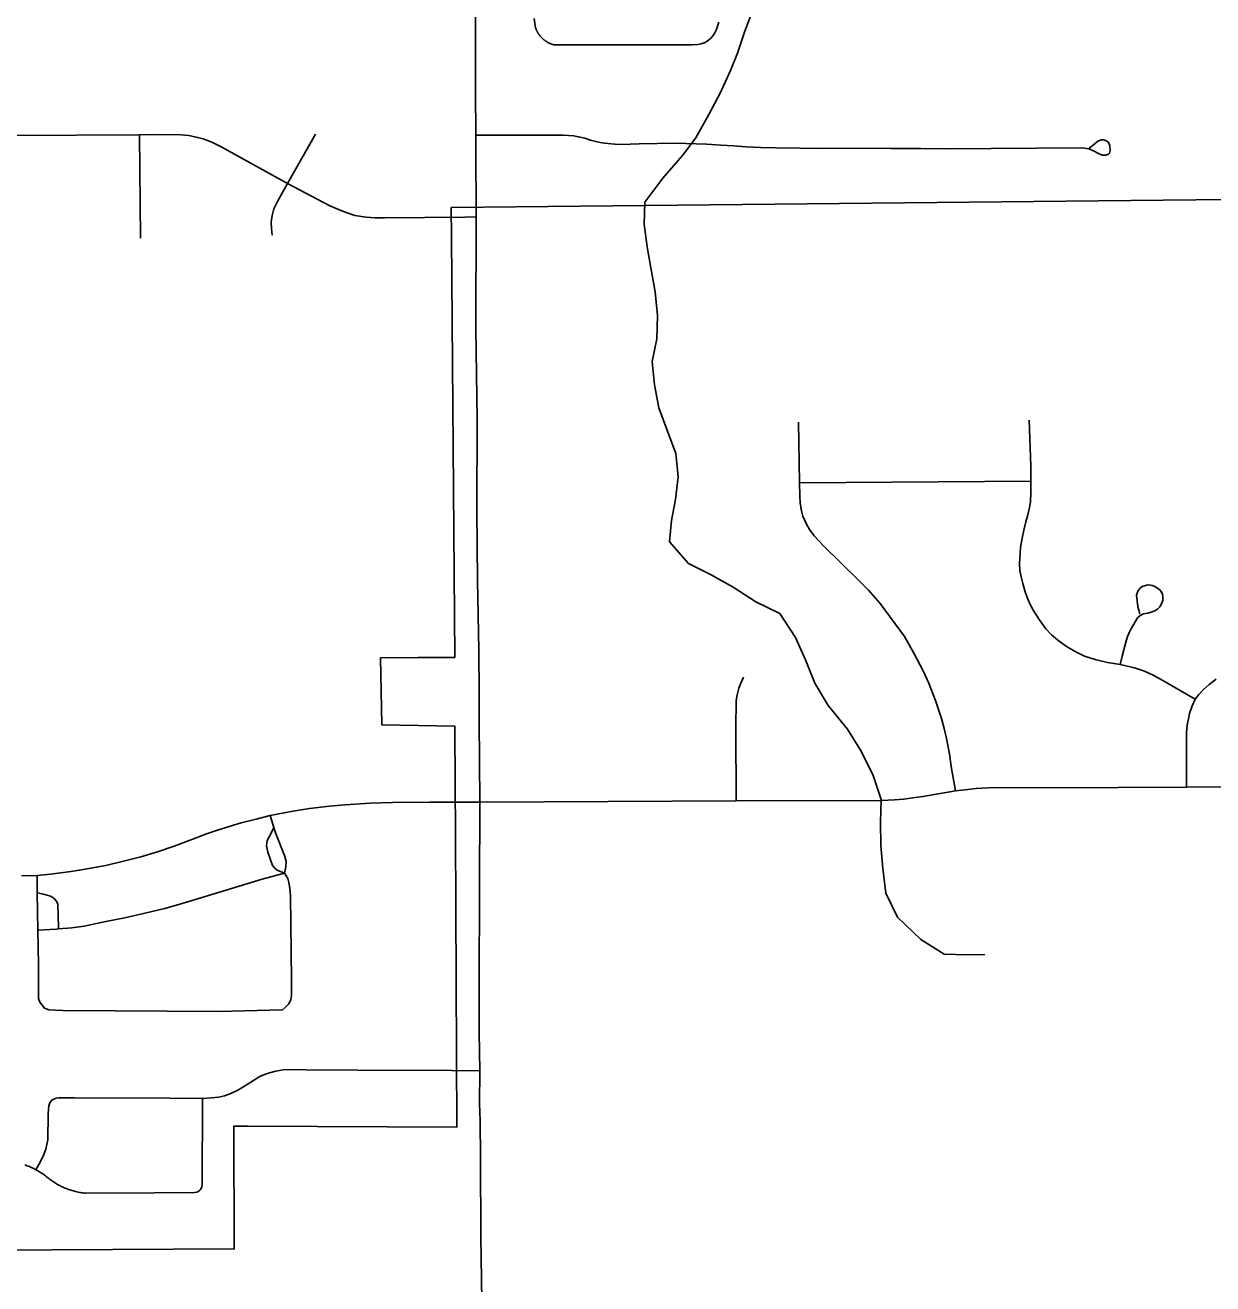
# Model space of a CAD drawing. Extents: x 0 to 34, y 0 to 22.
# Drawn here: x 4.5556 to 4.8755, y 14.7147 to 15.0536 of the extents above; entities that cross this region are included whole.
import ezdxf

# ---------------------------------------------------------------- set-up
doc = ezdxf.new("R2010")
doc.units = 0
for name, color, linetype in [('GM_X_City_Street', 7, 'Continuous'), ('GM_X_Corporation', 7, 'Continuous'), ('GM_X_Minor_River', 7, 'Continuous'), ('GM_X_State_Route', 7, 'Continuous'), ('GM_X_Township_Road', 7, 'Continuous')]:
    doc.layers.add(name, color=color, linetype=linetype)

msp = doc.modelspace()

# ---------------------------------------------------------------- linework, layer by layer
at = {"layer": 'GM_X_City_Street'}
for p, q in [((4.58671, 14.99625), (4.58648, 15.02412)), ((4.62626, 15.01101), (4.63381, 15.02427)), ((4.62264, 14.83755), (4.62161, 14.84079)), ((4.55892, 14.81993), (4.55903, 14.80989))]:
    msp.add_line(p, q, dxfattribs=at)
for points in [[(4.69273, 15.05545), (4.69295, 15.05343), (4.69301, 15.05319), (4.69305, 15.05307), (4.69309, 15.05296), (4.69313, 15.05284), (4.69317, 15.05272), (4.69321, 15.05261), (4.69326, 15.05249), (4.69331, 15.05238), (4.69336, 15.05226), (4.69341, 15.05215), (4.69347, 15.05204), (4.69352, 15.05193), (4.69358, 15.05182), (4.69364, 15.05171), (4.6937, 15.0516), (4.69376, 15.0515), (4.69383, 15.05139), (4.6939, 15.05129), (4.69397, 15.05119), (4.69404, 15.05108), (4.69411, 15.05098), (4.69419, 15.05088), (4.69426, 15.05079), (4.69434, 15.05069), (4.69442, 15.05059), (4.6945, 15.0505), (4.69458, 15.05041), (4.69467, 15.05032), (4.69476, 15.05023), (4.69484, 15.05014), (4.69493, 15.05005), (4.69502, 15.04997), (4.69511, 15.04989), (4.69521, 15.04981), (4.6953, 15.04972), (4.6954, 15.04965), (4.69549, 15.04957), (4.69559, 15.04949), (4.69569, 15.04942), (4.6958, 15.04935), (4.6959, 15.04928), (4.696, 15.04922), (4.69611, 15.04915), (4.69622, 15.04908), (4.69632, 15.04902), (4.69643, 15.04896), (4.69654, 15.0489), (4.69665, 15.04885), (4.69676, 15.04879), (4.69687, 15.04874), (4.69699, 15.04869), (4.6971, 15.04864), (4.69722, 15.04859), (4.69733, 15.04855), (4.69745, 15.04851), (4.69757, 15.04847), (4.69768, 15.04843), (4.6978, 15.04839), (4.69792, 15.04836), (4.69816, 15.0483), (4.73509, 15.04832), (4.73679, 15.04843), (4.73767, 15.04858), (4.7388, 15.04899), (4.73963, 15.04956), (4.7403, 15.05013), (4.74092, 15.05085), (4.74138, 15.0516), (4.7417, 15.05224), (4.74209, 15.05336), (4.74247, 15.05441)], [(4.49986, 15.02237), (4.50057, 15.02294), (4.50149, 15.02338), (4.50229, 15.0236), (4.50312, 15.0237), (4.55262, 15.02393), (4.58648, 15.02412), (4.59169, 15.0242), (4.59759, 15.02412), (4.59972, 15.02391), (4.60172, 15.02351), (4.60357, 15.02301), (4.60593, 15.02213), (4.60861, 15.02075), (4.62626, 15.01101), (4.63769, 15.00498), (4.64108, 15.00351), (4.64441, 15.0024), (4.6475, 15.00189), (4.64994, 15.00178), (4.65237, 15.00174), (4.67406, 15.00196), (4.67708, 15.00203)], [(4.677, 15.02401), (4.70052, 15.02405), (4.70194, 15.02396), (4.70331, 15.02383), (4.70468, 15.02357), (4.70632, 15.02316), (4.70791, 15.02268), (4.70932, 15.02233), (4.71091, 15.02197), (4.71259, 15.02175), (4.71445, 15.02157), (4.71617, 15.02153), (4.72099, 15.02166), (4.73077, 15.02187), (4.73916, 15.02161), (4.7431, 15.02135), (4.74638, 15.02113), (4.74977, 15.02087), (4.75371, 15.02069), (4.75769, 15.0206), (4.76432, 15.02047), (4.7687, 15.02038), (4.7813, 15.02051), (4.78873, 15.02046), (4.79686, 15.02039), (4.80349, 15.02034), (4.84032, 15.02056), (4.84208, 15.02031), (4.84352, 15.01971), (4.84455, 15.01914), (4.8457, 15.01864), (4.84664, 15.01863), (4.84734, 15.01886), (4.84767, 15.0192), (4.84781, 15.01991), (4.84774, 15.02117), (4.84741, 15.02208), (4.84679, 15.02252), (4.84611, 15.02272), (4.84537, 15.02272), (4.84453, 15.02236), (4.84335, 15.02144), (4.84219, 15.02048)], [(4.62219, 14.99708), (4.62202, 14.99884), (4.62193, 15.0006), (4.62214, 15.00236), (4.62261, 15.00417), (4.6237, 15.00631), (4.62626, 15.01101)], [(4.55465, 14.82451), (4.55885, 14.82467), (4.56249, 14.82498), (4.56731, 14.8256), (4.57032, 14.82607), (4.57281, 14.82649), (4.57733, 14.82737), (4.58247, 14.82856), (4.58677, 14.8297), (4.59124, 14.831), (4.59581, 14.83256), (4.60053, 14.83432), (4.60452, 14.83583), (4.60743, 14.83687), (4.61055, 14.83784), (4.61381, 14.83879), (4.61786, 14.83982), (4.62161, 14.84079), (4.62725, 14.84185), (4.63218, 14.84268), (4.63758, 14.84335), (4.64184, 14.84366), (4.64858, 14.84408), (4.65455, 14.84428), (4.66462, 14.84439), (4.6752, 14.84434), (4.67811, 14.84439)], [(4.6255, 14.82524), (4.62352, 14.82608), (4.62283, 14.82666), (4.62227, 14.82731), (4.62102, 14.8309), (4.62061, 14.83259), (4.62084, 14.83405), (4.62136, 14.83506), (4.62216, 14.8366), (4.62264, 14.83755)], [(4.6255, 14.82524), (4.62586, 14.82695), (4.6259, 14.8284), (4.62545, 14.83006), (4.62309, 14.83615), (4.62264, 14.83755)], [(4.55885, 14.82467), (4.55891, 14.82128), (4.55892, 14.81993)], [(4.55903, 14.80989), (4.56406, 14.81019), (4.56466, 14.81024), (4.56821, 14.81053), (4.57152, 14.81103), (4.57738, 14.81221), (4.58252, 14.81325), (4.58904, 14.81473), (4.59328, 14.81576), (4.59728, 14.8169), (4.60176, 14.81827), (4.61944, 14.82366), (4.6255, 14.82524)], [(4.55903, 14.80989), (4.5592, 14.80061), (4.55927, 14.79149), (4.55957, 14.79056), (4.5602, 14.7897), (4.56084, 14.78895), (4.56206, 14.78843), (4.56583, 14.78824), (4.60793, 14.78802), (4.62491, 14.78847), (4.62577, 14.78914), (4.62663, 14.79011), (4.62715, 14.79127), (4.62733, 14.79231), (4.62737, 14.79648), (4.62707, 14.81917), (4.62692, 14.82119), (4.62668, 14.82273), (4.62635, 14.82379), (4.6255, 14.82524)], [(4.56466, 14.81024), (4.56464, 14.81075), (4.56441, 14.81689), (4.56404, 14.81771), (4.56359, 14.81835), (4.56306, 14.81875), (4.56244, 14.81906), (4.56062, 14.81958), (4.55892, 14.81993)], [(4.56287, 14.7641), (4.56334, 14.76444), (4.56402, 14.76468), (4.5647, 14.76474), (4.56598, 14.76478), (4.56886, 14.76475), (4.59463, 14.76466), (4.6034, 14.76462), (4.60581, 14.76475), (4.60773, 14.76494), (4.60936, 14.76528), (4.61104, 14.76592), (4.61311, 14.76691), (4.61494, 14.7681), (4.61888, 14.77051), (4.62012, 14.77106), (4.62145, 14.7715), (4.62318, 14.77194), (4.6251, 14.77229), (4.62693, 14.77239), (4.63127, 14.77234), (4.64519, 14.7722), (4.67056, 14.77209), (4.67811, 14.77204)], [(4.55856, 14.7454), (4.55973, 14.74746), (4.56064, 14.74946), (4.56124, 14.75098), (4.56172, 14.75348), (4.56185, 14.76038), (4.56192, 14.76178), (4.56203, 14.7626), (4.56229, 14.76339), (4.56287, 14.7641)], [(4.60246, 14.73971), (4.60274, 14.73997), (4.60305, 14.74038), (4.60321, 14.74081), (4.6033, 14.7413), (4.6034, 14.76462)], [(4.55554, 14.74671), (4.55585, 14.7466), (4.55616, 14.74648), (4.55647, 14.74637), (4.55677, 14.74624), (4.55708, 14.74612), (4.55738, 14.74598), (4.55768, 14.74585), (4.55797, 14.7457), (4.55856, 14.7454), (4.55925, 14.74501), (4.55953, 14.74484), (4.55981, 14.74466), (4.56008, 14.74448), (4.56036, 14.7443), (4.56063, 14.74411), (4.56089, 14.74391), (4.56116, 14.74371), (4.56142, 14.74351), (4.56167, 14.7433), (4.56193, 14.74309), (4.56219, 14.74289), (4.56245, 14.74269), (4.56272, 14.74249), (4.56299, 14.7423), (4.56326, 14.74212), (4.56354, 14.74194), (4.56382, 14.74176), (4.5641, 14.74159), (4.56439, 14.74143), (4.56467, 14.74127), (4.56496, 14.74111), (4.56526, 14.74096), (4.56555, 14.74082), (4.56585, 14.74068), (4.56615, 14.74055), (4.56646, 14.74042), (4.56676, 14.7403), (4.56707, 14.74018), (4.56738, 14.74007), (4.56769, 14.73996), (4.56801, 14.73986), (4.56832, 14.73976), (4.56864, 14.73967), (4.56896, 14.73959), (4.56928, 14.73951), (4.5696, 14.73944), (4.56992, 14.73937), (4.57024, 14.73931), (4.57057, 14.73925), (4.57089, 14.7392), (4.57121, 14.73916), (4.57154, 14.73912), (4.57187, 14.73909), (4.59045, 14.73921), (4.60124, 14.73927), (4.60182, 14.73935), (4.60216, 14.73949), (4.60246, 14.73971)]]:
    msp.add_lwpolyline(points, dxfattribs=at)
at = {"layer": 'GM_X_Corporation'}
msp.add_lwpolyline([(4.9057, 15.00698), (4.6704, 15.00452), (4.67045, 14.9965), (4.67133, 14.88337), (4.66149, 14.88332), (4.65136, 14.88329), (4.65168, 14.86523), (4.67136, 14.86483), (4.67144, 14.84898), (4.6715, 14.83583), (4.67189, 14.75688), (4.61548, 14.75712), (4.61185, 14.75714), (4.61196, 14.72409), (4.48094, 14.72337)], dxfattribs=at)
at = {"layer": 'GM_X_Minor_River'}
msp.add_lwpolyline([(4.75172, 15.05793), (4.74948, 15.05203), (4.74743, 15.04613), (4.74557, 15.04138), (4.74277, 15.03529), (4.73977, 15.02957), (4.73621, 15.02329), (4.73264, 15.01852), (4.72737, 15.01241), (4.72248, 15.00593), (4.72233, 15.00005), (4.72313, 14.99398), (4.72412, 14.9883), (4.7253, 14.98185), (4.72591, 14.97541), (4.72576, 14.96914), (4.72447, 14.96306), (4.72508, 14.95681), (4.72626, 14.95055), (4.72858, 14.94431), (4.7309, 14.93825), (4.73151, 14.93199), (4.73079, 14.92592), (4.72969, 14.92022), (4.72916, 14.91452), (4.73432, 14.90868), (4.74022, 14.90568), (4.74631, 14.9023), (4.7524, 14.89836), (4.75887, 14.89518), (4.76309, 14.88876), (4.76578, 14.8827), (4.76829, 14.87646), (4.77193, 14.87041), (4.77709, 14.864), (4.78074, 14.85814), (4.78401, 14.85152), (4.78613, 14.84508), (4.78598, 14.83901), (4.78603, 14.83275), (4.78664, 14.82649), (4.78744, 14.81986), (4.79052, 14.81343), (4.79681, 14.8074), (4.8031, 14.80345), (4.80936, 14.80331), (4.8141, 14.80334)], dxfattribs=at)
at = {"layer": 'GM_X_State_Route'}
for p, q in [((4.67707, 15.00611), (4.67703, 15.01691)), ((4.67708, 15.00203), (4.67707, 15.00611))]:
    msp.add_line(p, q, dxfattribs=at)
for points in [[(4.67703, 15.01691), (4.67702, 15.02083), (4.677, 15.02401), (4.67695, 15.03582), (4.67683, 15.08618), (4.67668, 15.1257)], [(4.67782, 14.8853), (4.67747, 14.90418), (4.67725, 14.92279), (4.67741, 14.94738), (4.67703, 14.97202), (4.67708, 15.00203)], [(4.67794, 14.86641), (4.67788, 14.87582), (4.67783, 14.88325), (4.67782, 14.8853)], [(4.67813, 14.75858), (4.67801, 14.76321), (4.67811, 14.77204), (4.67791, 14.78231), (4.67787, 14.79492), (4.678, 14.82151), (4.67811, 14.84439), (4.67794, 14.86641)], [(4.67893, 14.60507), (4.67882, 14.62801), (4.6787, 14.65507), (4.67864, 14.66887), (4.67881, 14.68888), (4.67875, 14.70038), (4.67873, 14.70428), (4.67838, 14.72744), (4.67827, 14.7486), (4.67813, 14.75858)]]:
    msp.add_lwpolyline(points, dxfattribs=at)
at = {"layer": 'GM_X_Township_Road'}
msp.add_line((4.76417, 14.93039), (4.82644, 14.93079), dxfattribs=at)
for points in [[(4.80619, 14.84745), (4.80505, 14.85397), (4.80459, 14.85742), (4.80373, 14.86154), (4.80315, 14.86425), (4.80241, 14.86695), (4.80079, 14.87176), (4.79892, 14.87663), (4.79748, 14.87976), (4.79495, 14.88451), (4.79243, 14.88902), (4.78588, 14.89791), (4.78275, 14.90146), (4.78004, 14.90417), (4.77067, 14.91344), (4.76808, 14.91614), (4.76682, 14.91783), (4.76592, 14.91939), (4.76508, 14.92137), (4.76472, 14.92288), (4.76436, 14.92492), (4.76424, 14.9269), (4.76417, 14.93039), (4.76387, 14.94675)], [(4.87076, 14.87212), (4.86205, 14.87713), (4.8596, 14.8785), (4.85709, 14.87964), (4.85435, 14.88055), (4.85054, 14.88146), (4.84712, 14.88203), (4.84375, 14.88284), (4.84096, 14.88374), (4.83856, 14.88484), (4.83606, 14.8863), (4.83372, 14.88798), (4.83207, 14.88943), (4.83052, 14.89108), (4.82868, 14.89357), (4.82728, 14.89582), (4.82648, 14.89726), (4.82563, 14.89906), (4.82494, 14.90101), (4.82429, 14.90325), (4.82384, 14.90505), (4.82354, 14.90679), (4.82344, 14.90869), (4.82369, 14.91298), (4.82409, 14.91552), (4.82459, 14.91767), (4.82513, 14.91992), (4.82555, 14.92137), (4.82598, 14.92326), (4.82636, 14.92519), (4.82645, 14.92782), (4.82644, 14.93079), (4.82643, 14.93487), (4.82603, 14.94723)], [(4.85054, 14.88146), (4.85105, 14.88368), (4.85156, 14.88579), (4.85202, 14.88744), (4.85253, 14.88904), (4.85321, 14.89064), (4.85396, 14.89189), (4.85481, 14.89343), (4.85518, 14.89402), (4.85589, 14.89462), (4.85681, 14.89508), (4.85794, 14.89531), (4.85891, 14.89554), (4.85988, 14.89593), (4.86062, 14.89639), (4.86119, 14.89696), (4.86159, 14.89759), (4.86182, 14.89821), (4.86199, 14.89878), (4.86205, 14.89964), (4.86188, 14.90049), (4.86131, 14.90146), (4.86062, 14.90203), (4.85971, 14.90254), (4.85914, 14.90271), (4.85863, 14.90283), (4.85794, 14.90289), (4.85737, 14.90277), (4.85646, 14.90243), (4.85578, 14.90192), (4.85538, 14.90135), (4.85509, 14.90066), (4.85492, 14.90009), (4.85526, 14.89707), (4.85578, 14.89508)], [(4.74713, 14.8447), (4.74698, 14.86442), (4.74709, 14.87179), (4.74734, 14.8733), (4.74781, 14.87506), (4.74833, 14.87646), (4.74911, 14.87802)], [(4.86841, 14.84838), (4.86836, 14.86178), (4.86843, 14.863), (4.8686, 14.86522), (4.86889, 14.86682), (4.86923, 14.86824), (4.86991, 14.87029), (4.87076, 14.87212), (4.87173, 14.87337), (4.87299, 14.87468), (4.87447, 14.87605), (4.87635, 14.87747)], [(4.67811, 14.84439), (4.74713, 14.8447), (4.78621, 14.84481), (4.78974, 14.84501), (4.79228, 14.84522), (4.79467, 14.84553), (4.79742, 14.84589), (4.80105, 14.84657), (4.80619, 14.84745), (4.80868, 14.84771), (4.81172, 14.84806), (4.8133, 14.84815), (4.81507, 14.8482), (4.84999, 14.84834), (4.86841, 14.84838), (4.91196, 14.84878)]]:
    msp.add_lwpolyline(points, dxfattribs=at)

doc.saveas('drawing.dxf')
